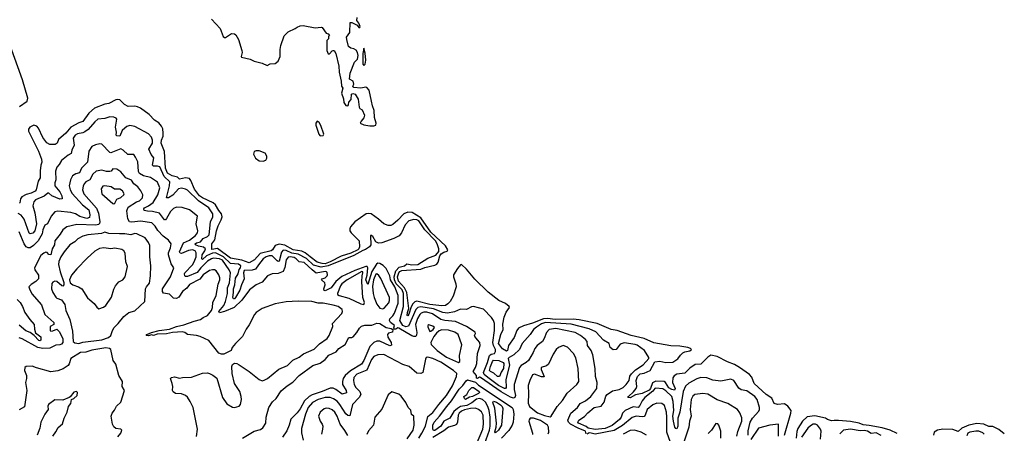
# Model space of a CAD drawing. Extents: x 1246230 to 1426786, y 660032 to 763141.
# Tile 464 of 566: x 1383201 to 1393079, y 718415 to 722562. Entities that reach past the tile are written whole.
import ezdxf

# ---------------------------------------------------------------- set-up
doc = ezdxf.new("R2010")
doc.units = 0

msp = doc.modelspace()

# ---------------------------------------------------------------- linework, layer by layer
at = {"layer": '0CON10XD'}
for points in [[(1385126.4, 722566.4), (1385213.8, 722475), (1385244.3, 722395), (1385255, 722384.3), (1385265, 722384.3), (1385327.6, 722422.4), (1385355, 722421.2), (1385371, 722411), (1385395.3, 722365), (1385430.4, 722255), (1385432.7, 722235), (1385423, 722193), (1385427, 722187), (1385515, 722165.8), (1385555, 722146), (1385635, 722126), (1385685, 722103.3), (1385715, 722120), (1385765, 722124.2), (1385794.3, 722145), (1385813, 722193), (1385814.3, 722265), (1385821.9, 722305), (1385855, 722400), (1385895, 722441.2), (1385965, 722472.5), (1385985, 722487.5), (1386015, 722502.5), (1386045, 722505.7), (1386165, 722482), (1386225, 722486.7), (1386235, 722482.5), (1386275, 722427.5), (1386295, 722420), (1386310, 722405), (1386300, 722395), (1386298.3, 722371.7), (1386282.5, 722355), (1386283.3, 722255), (1386295, 722220), (1386308.3, 722221.7), (1386335, 722250), (1386345, 722252.5), (1386355, 722252.5), (1386373.3, 722225), (1386402.5, 722095), (1386406.7, 722035), (1386426.7, 721945), (1386430, 721895), (1386442.5, 721875), (1386430, 721825), (1386451.7, 721768.3), (1386453, 721733), (1386475, 721702.5), (1386495, 721700), (1386501.7, 721708.3), (1386503, 721737), (1386526.4, 721763.6), (1386530, 721815), (1386545, 721822.5), (1386566.1, 721816.1), (1386596.7, 721765), (1386608.8, 721685), (1386615, 721673.3), (1386637.5, 721657.5), (1386661.2, 721605), (1386655, 721577.5), (1386626, 721545), (1386616.7, 721525), (1386655, 721507.7), (1386715, 721498.4), (1386755, 721498.5), (1386774.4, 721505.6), (1386777.1, 721525), (1386762.6, 721582.6), (1386758.2, 721651.8), (1386739.7, 721699.7), (1386731.9, 721745), (1386707.8, 721855), (1386685, 721881.2), (1386675, 721886.7), (1386625, 721876.2), (1386553, 721883), (1386542.5, 721895), (1386553.6, 721916.4), (1386546.2, 721945), (1386510, 721965), (1386516.2, 722025), (1386560, 722135), (1386590, 722165), (1386597.9, 722205), (1386591.1, 722235), (1386575.8, 722255.8), (1386555, 722268.8), (1386525, 722276.4), (1386500.4, 722295), (1386482.2, 722362.2), (1386481.6, 722388.4), (1386514.6, 722435), (1386516.7, 722535), (1386535, 722535.6), (1386586.9, 722506.9), (1386605, 722483.8), (1386615, 722483.3), (1386618.1, 722495), (1386605, 722529.2), (1386583.3, 722555), (1386588.7, 722585)], [(1383198.3, 721691.7), (1383276.6, 721745), (1383284.4, 721775), (1383228.9, 721958.9), (1383105.7, 722305)], [(1386655, 722102.5), (1386666.4, 722115), (1386672.9, 722155), (1386667.7, 722227.7), (1386655, 722276.7), (1386645.5, 722225), (1386643.8, 722115), (1386655, 722102.5)], [(1389195.8, 719444.2), (1389135, 719456), (1388995.5, 719515), (1388815, 719551.5), (1388755, 719558.9), (1388575, 719556.7), (1388495, 719566.1), (1388455, 719563.7), (1388345, 719519.2), (1388255, 719491.7), (1388205, 719467.8), (1388188.3, 719445), (1388161, 719375), (1388106.3, 719293.7), (1388095.3, 719245), (1388085, 719239.6), (1388045, 719262.2), (1388006.5, 719315), (1388027.4, 719405), (1388053.3, 719455), (1388049.4, 719510.6), (1388061.7, 719578.3), (1388082, 719628), (1388114.2, 719675), (1388111.4, 719685), (1388075, 719717.3), (1388007.3, 719747.3), (1387900.8, 719830.8), (1387769.1, 719959.1), (1387685, 720059.7), (1387635, 720106.5), (1387625, 720104), (1387595, 720068.6), (1387554, 720005), (1387554.6, 719985), (1387578.2, 719915), (1387578.8, 719885), (1387550.7, 719789.3), (1387519.7, 719735), (1387497.8, 719712.2), (1387472.2, 719697.8), (1387435, 719692.9), (1387317.5, 719705), (1387185, 719740.3), (1387165, 719732.7), (1387146.9, 719713.1), (1387127.5, 719682.5), (1387105, 719608.6), (1387095, 719593.5), (1387090, 719595), (1387091.6, 719625), (1387104.4, 719665), (1387086.4, 719826.4), (1387062.8, 719872.8), (1387000.4, 719940.4), (1386990.5, 719985), (1387003.6, 720025), (1387015, 720038.1), (1387035, 720047.2), (1387225, 720061.7), (1387265, 720077.4), (1387365, 720100), (1387385, 720112), (1387399.8, 720130.2), (1387417.1, 720195), (1387429.8, 720215), (1387455, 720232.4), (1387489.1, 720240.9), (1387497.8, 720255), (1387471.9, 720295), (1387325, 720433.3), (1387225, 720577.1), (1387137.6, 720627.6), (1387095, 720631.3), (1387055.6, 720615), (1386995, 720551.5), (1386945, 720510), (1386925, 720500), (1386897.7, 720497.7), (1386855, 720514.2), (1386802.4, 720562.4), (1386726.7, 720615), (1386705, 720620), (1386676.7, 720615), (1386565.2, 720534.8), (1386521.3, 720485), (1386512.7, 720465), (1386514.7, 720445), (1386527.1, 720425), (1386606.5, 720345), (1386610.3, 720285), (1386604.7, 720265), (1386595.2, 720255), (1386525, 720222.2), (1386425, 720190.6), (1386315.8, 720135), (1386265, 720115.7), (1386235, 720116.1), (1386185, 720132.3), (1386115, 720183.6), (1386065, 720224.5), (1386031.9, 720241.9), (1385945, 720253.6), (1385860.1, 720300.1), (1385805, 720310.5), (1385765, 720299.6), (1385738.6, 720255), (1385724.3, 720245.7), (1385613.3, 720216.7), (1385557.3, 720152.7), (1385505, 720123.6), (1385430.8, 720150.8), (1385315, 720169.3), (1385185, 720267.7), (1385127.5, 720257.5), (1385130.5, 720315), (1385158.4, 720355), (1385174.4, 720445.6), (1385191.2, 720495), (1385224.4, 720555), (1385231.7, 720585), (1385226.8, 720616.8), (1385199.3, 720649.3), (1385165, 720707.1), (1385144, 720725), (1385034.8, 720775), (1385005, 720797.6), (1384954.2, 720864.2), (1384920.1, 720950.1), (1384905, 720970.3), (1384865, 720977.4), (1384805, 720962), (1384785, 720981.6), (1384730.3, 720995), (1384685, 721023.7), (1384665.1, 721075), (1384655, 721242), (1384621, 721325), (1384623, 721355), (1384640.6, 721395), (1384642.5, 721425), (1384637.8, 721467.8), (1384625.1, 721495.1), (1384596.5, 721526.5), (1384554.4, 721554.4), (1384500.5, 721610.5), (1384412.8, 721675), (1384385, 721690), (1384355, 721696.6), (1384291.2, 721691.2), (1384251.8, 721711.8), (1384207.4, 721757.4), (1384185, 721763.2), (1384165, 721759.8), (1384095, 721721.2), (1384055, 721716.5), (1383950.5, 721675), (1383893.9, 721626.1), (1383835, 721541.8), (1383795, 721528.3), (1383715.2, 721485), (1383663.2, 721425), (1383590, 721360), (1383576.6, 721323.4), (1383558.5, 721311.5), (1383505, 721310), (1383475, 721329.1), (1383435, 721379.5), (1383391.7, 721475), (1383375, 721494.5), (1383345, 721503.4), (1383304.3, 721485.7), (1383289, 721465), (1383290, 721445), (1383391.3, 721245), (1383420, 721165), (1383424.1, 721135), (1383413.5, 721105), (1383406.3, 721046.3), (1383407.1, 720975), (1383385.5, 720944.5), (1383366.5, 720855), (1383358.3, 720841.7), (1383315, 720822.6), (1383265, 720809.7), (1383224.3, 720785.7), (1383210.4, 720765), (1383204.1, 720725.9), (1383198.3, 720721.7)], [(1389315.2, 718944.8), (1389323.4, 718986.6), (1389337.9, 719012.1), (1389379, 719051), (1389455, 719100), (1389512, 719165), (1389513.8, 719175), (1389470.6, 719245), (1389395, 719298.2), (1389375, 719306.7), (1389265, 719322.9), (1389225, 719307.5), (1389185, 719256.7), (1389155, 719251.8), (1389125, 719274.4), (1389113.8, 719313.8), (1389057.3, 719347.3), (1388982.4, 719432.4), (1388913.5, 719463.5), (1388735, 719508), (1388475, 719524.6), (1388435, 719513.3), (1388385, 719480), (1388356.2, 719455), (1388323.7, 719406.3), (1388241.5, 719315), (1388215.4, 719255), (1388157.6, 719202.4), (1388110.6, 719175), (1388103.3, 719165), (1388116.5, 719096.5), (1388077.3, 718955), (1388081.1, 718875), (1388075, 718865.4), (1388065, 718864.8), (1388005, 718895.4), (1387898, 718975), (1387862.7, 719005), (1387853.3, 719025), (1387896, 719125), (1387915.7, 719194.3), (1387930.9, 719209.1), (1387963.6, 719216.4), (1387975.6, 719235), (1387975.8, 719255), (1387953.9, 719293.9), (1387947.8, 719325), (1387966.5, 719446.5), (1387963.4, 719515), (1387954.8, 719545), (1387935, 719576.5), (1387855, 719660), (1387755, 719687.8), (1387735, 719684.4), (1387685, 719655.5), (1387625, 719659.6), (1387565, 719631.6), (1387495, 719618.3), (1387445, 719625.2), (1387352, 719662), (1387225, 719683.4), (1387195.1, 719674.9), (1387175.1, 719654.9), (1387101.3, 719488.7), (1387075, 719481.6), (1387044, 719495), (1387015.7, 719545), (1387052.3, 719685), (1387052.9, 719815), (1387039.4, 719855), (1386978.7, 719915), (1386960.3, 719955), (1386956.7, 719985), (1386974.4, 720045.6), (1387010.1, 720079.9), (1387062.2, 720095), (1387085, 720112.9), (1387135, 720104.2), (1387195, 720106.1), (1387295, 720171.1), (1387375, 720201.1), (1387405, 720236.9), (1387405.9, 720265.9), (1387389.5, 720315), (1387371.9, 720345), (1387265.7, 720455.7), (1387205, 720544.2), (1387185, 720555.4), (1387155, 720560.3), (1387106.4, 720545), (1387067.8, 720505), (1387032.9, 720425), (1387009.5, 720395), (1386955, 720366.9), (1386835, 720326), (1386802.4, 720322.4), (1386775, 720333.8), (1386745, 720386.7), (1386725, 720402.5), (1386720, 720395), (1386724.5, 720305), (1386710, 720285), (1386671.9, 720258.1), (1386645, 720249.2), (1386553, 720197), (1386297.3, 720092.7), (1386225, 720080.7), (1386150.2, 720100.2), (1386078.4, 720168.4), (1385995, 720212.4), (1385932.5, 720222.5), (1385875, 720247.7), (1385845, 720252.3), (1385828.8, 720231.2), (1385805, 720141.8), (1385795, 720138.5), (1385785, 720144.6), (1385736, 720196), (1385705.7, 720195), (1385675, 720184.8), (1385645, 720164.1), (1385595.8, 720105), (1385568.7, 720061.3), (1385535, 720051.5), (1385453.7, 720046.3), (1385447.9, 720025), (1385453.4, 719965), (1385426.9, 719903.1), (1385410.9, 719849.1), (1385365, 719775.3), (1385355, 719764.8), (1385345, 719764.2), (1385340.5, 719775), (1385347.6, 719825), (1385344.9, 719865), (1385359.8, 719905), (1385368, 719972), (1385392.9, 720015), (1385405, 720058.2), (1385418.2, 720075), (1385418.8, 720095), (1385395, 720109.7), (1385315, 720117.7), (1385245, 720184.7), (1385165, 720224.7), (1385135, 720221), (1385075, 720194.7), (1385035, 720157.1), (1385030.4, 720165), (1385032.3, 720205), (1385059.2, 720245), (1385065.4, 720265.4), (1385045, 720282.2), (1384995, 720289.7), (1384965.3, 720305), (1384962, 720315), (1384974.6, 720325), (1385015, 720335.8), (1385042.6, 720367.4), (1385085, 720386.7), (1385101.1, 720405), (1385117, 720535), (1385138.4, 720585), (1385137.6, 720615), (1385127, 720637), (1385097.8, 720675), (1384996.6, 720746.6), (1384885, 720852), (1384865, 720863.2), (1384825, 720873.2), (1384795, 720866.9), (1384738.3, 720801.7), (1384695, 720776.2), (1384674.6, 720774.6), (1384705.7, 720895.7), (1384707.2, 720935), (1384650.4, 720990.4), (1384606.5, 721086.5), (1384585.2, 721095.2), (1384544.8, 721094.8), (1384534.8, 721104.8), (1384546.9, 721176.9), (1384520.1, 721210.1), (1384497.5, 721265), (1384532.5, 721325), (1384534.2, 721355), (1384523.4, 721385), (1384495, 721418.4), (1384355, 721493), (1384305, 721501.2), (1384275, 721490.5), (1384255.2, 721474.8), (1384228.7, 721451.3), (1384205.3, 721394.7), (1384175, 721397.5), (1384169.4, 721405), (1384173.8, 721435), (1384164.3, 721485), (1384177.1, 721565), (1384168.5, 721575), (1384145, 721584.7), (1384105, 721587.7), (1384055, 721571.8), (1383985, 721564), (1383955, 721539.7), (1383887.7, 721462.3), (1383855, 721436.7), (1383835, 721427), (1383780.8, 721419.2), (1383759.2, 721405), (1383739.5, 721375), (1383747, 721305), (1383725.7, 721255), (1383719.2, 721220.8), (1383687, 721203), (1383620.6, 721149.4), (1383598.9, 721111.1), (1383573.3, 721083.3), (1383560.9, 721045), (1383565.6, 720955), (1383555.4, 720925), (1383555.4, 720895), (1383604.2, 720835), (1383623.3, 720795), (1383629.2, 720765), (1383605, 720763.3), (1383522.5, 720797.5), (1383495, 720824.2), (1383485, 720823.1), (1383447.8, 720792.2), (1383359.4, 720755), (1383342.7, 720735), (1383334.6, 720695), (1383354.3, 720624.3), (1383368.6, 720515), (1383354.3, 720445), (1383335, 720421.6), (1383306.2, 720416.2), (1383295, 720423.3), (1383245, 720561.1), (1383215, 720602.2), (1383185, 720620)], [(1386215, 721398.1), (1386245, 721399.5), (1386251.3, 721415), (1386222.5, 721502.5), (1386205, 721532.1), (1386185, 721544.4), (1386173.7, 721526.3), (1386171.4, 721505), (1386202.9, 721412.9), (1386215, 721398.1)], [(1388885, 718408.3), (1388876.4, 718436.4), (1388804.8, 718464.8), (1388728.3, 718505), (1388705.9, 718525), (1388700.8, 718545), (1388731.8, 718615), (1388798.5, 718675), (1388825, 718713.2), (1388878.6, 718741.4), (1388931.5, 718785), (1388990.5, 718865), (1388996.5, 718925), (1388979.6, 718985), (1388974.5, 719065), (1388950.8, 719200.8), (1388936.1, 719245), (1388899.1, 719295), (1388893.3, 719335), (1388879.5, 719355), (1388826.9, 719396.9), (1388775, 719425.9), (1388580, 719465), (1388514.1, 719454.1), (1388486.2, 719425), (1388464.7, 719365), (1388446.3, 719335), (1388394.6, 719295), (1388369.4, 719265), (1388354.3, 719225), (1388305, 719145.8), (1388282.9, 719125), (1388233.6, 719095), (1388215, 719074.3), (1388161.2, 718905), (1388160.7, 718855), (1388174.7, 718795), (1388167.4, 718772.6), (1388155, 718768), (1388125, 718778.4), (1388032.1, 718832.1), (1387825, 718973.2), (1387813.6, 718976.4), (1387795, 718964.2), (1387785, 718968.6), (1387784.5, 718995), (1387750, 719035), (1387772.7, 719075), (1387786.2, 719115), (1387794.5, 719215), (1387821.6, 719295), (1387817.5, 719325), (1387795, 719350.9), (1387768.1, 719385), (1387765.8, 719395), (1387773.8, 719415), (1387770.5, 719430.5), (1387684.5, 719484.5), (1387575, 719537.4), (1387465, 719547.2), (1387425, 719557.1), (1387342.3, 719612.3), (1387285, 719627.9), (1387255, 719629), (1387230.1, 719619.9), (1387214.8, 719605), (1387192.7, 719565), (1387173.1, 719505), (1387185.7, 719425), (1387182.4, 719397.6), (1387174.2, 719385.8), (1387155.7, 719384.3), (1387135, 719391.6), (1387005, 719470.4), (1386995, 719472.8), (1386975, 719457.4), (1386959.4, 719459.4), (1386954, 719474), (1386960.9, 719495), (1386922.2, 719525), (1386910.3, 719545), (1386916, 719564), (1386945, 719593.2), (1386960.6, 719619.4), (1386998.8, 719721.2), (1386999.2, 719795), (1386965.4, 719884.6), (1386922.1, 719952.1), (1386914.2, 719995), (1386877.7, 720067.7), (1386848.6, 720098.6), (1386815, 720119), (1386795, 720119.3), (1386779.8, 720110.2), (1386733.2, 720036.8), (1386695, 719906.2), (1386674.2, 719955), (1386688.2, 720001.9), (1386694.5, 720074.5), (1386685.8, 720085.8), (1386675, 720087.4), (1386562.2, 720047.8), (1386433.8, 719986.2), (1386371.6, 719938.4), (1386326.1, 719875), (1386265, 719844), (1386256.8, 719846.8), (1386252.9, 719862.9), (1386267.1, 719905), (1386264.4, 719924.4), (1386230, 719955), (1386236.4, 719963.6), (1386265, 719972.5), (1386285, 719992.5), (1386290, 720005), (1386287, 720027), (1386280, 720035), (1386266.4, 720036.4), (1386175, 720022), (1386135.6, 720054.4), (1386055, 720128.1), (1386005.5, 720135.5), (1385976.8, 720165), (1385955, 720177.4), (1385915.5, 720184.5), (1385895, 720180.4), (1385875.2, 720155), (1385863.1, 720076.9), (1385843.2, 720036.8), (1385795, 720018.4), (1385735, 720013.6), (1385687.5, 719992.5), (1385635, 719929.5), (1385575, 719904.5), (1385508.1, 719851.9), (1385429.4, 719750.6), (1385352.5, 719677.5), (1385255, 719635.5), (1385205, 719623.7), (1385199.1, 719635), (1385250.5, 719695), (1385264.8, 719735.2), (1385284.8, 719815), (1385285.9, 719874.1), (1385307.4, 719925), (1385314.8, 720024.8), (1385303.3, 720055), (1385235, 720149.4), (1385205, 720163.1), (1385145, 720170.4), (1385124.5, 720165), (1385085, 720141), (1385018.8, 720075), (1384981.8, 720028.2), (1384885, 719986.2), (1384865.5, 719985.5), (1384856.9, 719995), (1384854.6, 720014.6), (1384859.6, 720025), (1384934.8, 720105), (1384952.6, 720135), (1384970.8, 720185), (1384972.1, 720225), (1384960.9, 720245), (1384935, 720253.2), (1384895, 720247.9), (1384825, 720217.6), (1384810, 720220), (1384804.7, 720235), (1384846.3, 720323.7), (1384905, 720351.4), (1384965, 720397.6), (1384985, 720424.5), (1384987.9, 720445), (1384972.7, 720515), (1384983.8, 720593.8), (1384905.5, 720655.5), (1384831.7, 720678.3), (1384775, 720681.1), (1384745, 720668.2), (1384715, 720638.2), (1384675, 720569.1), (1384665, 720556.9), (1384655, 720555.6), (1384605, 720622.2), (1384535, 720640.1), (1384482.2, 720642.3), (1384450.3, 720650.3), (1384446.7, 720665), (1384453.3, 720675), (1384494.3, 720695.7), (1384540.6, 720729.4), (1384588.3, 720805), (1384606.6, 720875), (1384585, 720933.3), (1384515, 720979.5), (1384445, 720995.8), (1384405, 721018.8), (1384395, 721041.2), (1384386, 721136), (1384364.6, 721184.6), (1384345, 721210), (1384285, 721210), (1384241.1, 721255), (1384215, 721267.6), (1384115, 721228.9), (1384105, 721230.6), (1384025, 721313.3), (1384005, 721318.9), (1383961.8, 721308.2), (1383925, 721289.2), (1383896, 721245), (1383883.1, 721135), (1383821.3, 721075), (1383801.9, 721028.1), (1383763.3, 721016.7), (1383731.8, 720995), (1383710.8, 720955), (1383698.9, 720895), (1383708.1, 720855), (1383729.2, 720819.2), (1383832.8, 720705), (1383894.2, 720655), (1383906.7, 720605), (1383902.3, 720577.7), (1383875, 720567.4), (1383805, 720589.4), (1383760, 720615), (1383715, 720628), (1383585, 720640.9), (1383555.4, 720634.6), (1383516.9, 720593.1), (1383481.4, 720515), (1383455, 720500.8), (1383435, 720454.4), (1383426, 720415), (1383388.4, 720345), (1383341.3, 720298.7), (1383305, 720274.7), (1383285, 720273.6), (1383266.8, 720285), (1383246.3, 720316.3), (1383195.2, 720435.2)], [(1385645, 721143.5), (1385670, 721155), (1385681.4, 721175), (1385680, 721195), (1385662.7, 721222.7), (1385605, 721248), (1385575, 721248.8), (1385555, 721240), (1385545.8, 721215), (1385568.6, 721175), (1385605, 721148.5), (1385645, 721143.5)], [(1384976.4, 718383.6), (1384985.4, 718455), (1384942.1, 718675), (1384912.1, 718735), (1384885, 718777.1), (1384864.7, 718794.7), (1384825, 718810.6), (1384765, 718814), (1384740.5, 718830.5), (1384733.3, 718845), (1384738, 718885), (1384732.5, 718915), (1384713.1, 718965), (1384725.4, 718974.6), (1384755, 718980), (1384805, 718966.2), (1384835, 718974), (1384925, 718977.8), (1385035, 719018.6), (1385085, 719020), (1385105.9, 719015.9), (1385138.3, 718998.3), (1385178.3, 718968.3), (1385235.6, 718775), (1385280.2, 718710.2), (1385335, 718675.8), (1385355, 718674), (1385404.2, 718685.8), (1385415.8, 718705), (1385425.7, 718755), (1385424.3, 718785), (1385408.6, 718835), (1385358, 718915), (1385334, 719015), (1385330, 719085), (1385337, 719103), (1385355, 719117.5), (1385380, 719115), (1385405, 719100), (1385505, 719034), (1385605, 718952.9), (1385635, 718942), (1385653.9, 718946.1), (1385686.7, 718965), (1385801.4, 719058.6), (1385886.9, 719093.1), (1385940.5, 719149.5), (1386005, 719178.9), (1386047.3, 719212.7), (1386155, 719257.3), (1386209.2, 719310.8), (1386285, 719365.5), (1386307.3, 719395), (1386341.9, 719485), (1386340, 719515), (1386434, 719615), (1386440.8, 719635), (1386437.5, 719655), (1386395.5, 719685), (1386345, 719701.1), (1386245, 719718.1), (1386195, 719718.7), (1386134, 719735), (1385995, 719741.2), (1385875, 719734.5), (1385765, 719713.9), (1385635, 719664.7), (1385575, 719627.3), (1385555.6, 719605), (1385505, 719503.8), (1385472.4, 719457.6), (1385435.4, 719384.6), (1385366, 719315), (1385334, 719275), (1385323.3, 719246.7), (1385248.6, 719208.6), (1385225, 719208.1), (1385198.3, 719218.3), (1385098, 719345), (1385013.3, 719385), (1384975, 719396.2), (1384885, 719404.6), (1384857.5, 719425), (1384835, 719433.1), (1384735, 719425.2), (1384675, 719413.7), (1384582, 719408), (1384545, 719395.8), (1384525, 719401.2), (1384495, 719392.2), (1384474.2, 719394.2), (1384470, 719395), (1384476.7, 719405), (1384524, 719425), (1384600, 719445), (1384705, 719459.1), (1384775, 719486.1), (1384848.8, 719501.2), (1384951.2, 719538.8), (1385015, 719554.3), (1385043.2, 719576.8), (1385085.4, 719595), (1385125, 719646.2), (1385135.4, 719675), (1385137.7, 719725), (1385173.3, 719796.7), (1385191.2, 719908.8), (1385209.6, 719955), (1385210, 719975), (1385200.4, 720005), (1385172.9, 720045), (1385155, 720054.5), (1385135, 720055.4), (1385105, 720045.9), (1385042.9, 720005), (1385008.1, 719961.9), (1384905, 719905.6), (1384879.1, 719870.9), (1384835, 719836.7), (1384799.3, 719780.7), (1384775, 719765.9), (1384745, 719768.8), (1384705, 719810), (1384645, 719821.2), (1384635, 719837.5), (1384635, 719863.3), (1384713.2, 719985), (1384749.2, 720075), (1384720, 720115), (1384693.6, 720205), (1384693.9, 720226.1), (1384714.6, 720275.4), (1384720.4, 720315), (1384695, 720350), (1384641.9, 720391.9), (1384588.3, 720448.3), (1384560.9, 720490.9), (1384528, 720525), (1384415, 720542.9), (1384325, 720531.6), (1384304.5, 720535), (1384286.3, 720565), (1384276.1, 720645), (1384288.5, 720681.5), (1384375, 720734.7), (1384405, 720745.8), (1384433.1, 720775), (1384437, 720807), (1384417.9, 720845), (1384386.6, 720885), (1384347.8, 720915), (1384322.1, 720952.1), (1384265, 720976.5), (1384215, 721037.7), (1384175, 721063.1), (1384135, 721065.6), (1384118.6, 721045), (1384105, 721039.2), (1384070.9, 721040.9), (1384025, 721052.7), (1383968, 721042), (1383935, 721014.4), (1383905, 720956.4), (1383865.6, 720935), (1383847.9, 720915), (1383837.3, 720892.7), (1383831.9, 720855), (1383845.8, 720815), (1383972.3, 720672.3), (1383990.9, 720620.9), (1384004.5, 720535), (1384002.1, 720517.9), (1383993, 720507), (1383965, 720501.7), (1383775, 720509.1), (1383674.1, 720485.9), (1383635, 720455.6), (1383608, 720412), (1383553.5, 720345), (1383551.8, 720305), (1383527.1, 720263), (1383514.4, 720205.6), (1383495, 720206.7), (1383477.1, 720227.1), (1383465, 720230.7), (1383445, 720222.3), (1383415, 720197.5), (1383350.8, 720075), (1383352.9, 720055), (1383390.6, 720000.6), (1383389.1, 719965), (1383365, 719936.5), (1383315, 719907.8), (1383294.4, 719885), (1383298.5, 719865), (1383324.3, 719814.3), (1383421.7, 719701.7), (1383452.1, 719605), (1383545.5, 719525), (1383544.4, 719505.6), (1383506, 719485), (1383506, 719446), (1383515, 719440), (1383535, 719440.8), (1383575, 719458.8), (1383597.5, 719435), (1383633.3, 719365), (1383635.8, 719325), (1383621.1, 719308.9), (1383605, 719302), (1383565, 719298), (1383505, 719269.1), (1383435, 719264.7), (1383385, 719275.3), (1383225, 719362.5), (1383195, 719372)], [(1384145, 720716.2), (1384155, 720723.3), (1384175, 720763.8), (1384215, 720777.8), (1384247.5, 720805), (1384248.6, 720815), (1384232.2, 720845), (1384205, 720862.9), (1384153.1, 720863.1), (1384117.9, 720887.9), (1384055, 720897.5), (1384035, 720891.4), (1384019.2, 720865), (1384027.1, 720815), (1384135, 720718), (1384145, 720716.2)], [(1383795, 719314.1), (1383835, 719329.4), (1384025, 719351.4), (1384094.1, 719375), (1384117.2, 719395), (1384127.8, 719435), (1384147, 719473), (1384189.6, 719515), (1384246.2, 719585), (1384295, 719626.2), (1384355, 719642), (1384456.2, 719735), (1384464.3, 719865), (1384474, 719885), (1384505, 719920), (1384514.4, 719994.4), (1384516.4, 720095), (1384507.5, 720185), (1384508.2, 720298.2), (1384495, 720328.8), (1384461.2, 720375), (1384375.4, 720415.4), (1384355, 720417.1), (1384315, 720404.6), (1384255, 720416.4), (1384203.5, 720413.5), (1384095, 720418.5), (1384055, 720430.4), (1384020.8, 720419.2), (1383884.8, 720405.2), (1383835, 720392.8), (1383785, 720366.4), (1383755, 720335.5), (1383705.5, 720305), (1383647.1, 720235), (1383615.5, 720185), (1383595, 720136.2), (1383591.2, 720108.8), (1383608, 720035), (1383642.8, 719927.2), (1383644.3, 719905), (1383635, 719890), (1383625, 719892), (1383575, 719935.6), (1383555, 719940.8), (1383535, 719930.8), (1383525, 719916.2), (1383520, 719865), (1383535.6, 719825), (1383565, 719780.8), (1383575, 719770.6), (1383621.7, 719751.7), (1383652.9, 719705), (1383665.3, 719645), (1383706.1, 719555), (1383730.7, 719439.3), (1383739.1, 719335), (1383753.4, 719323.4), (1383795, 719314.1)], [(1383995, 719664.3), (1384040.7, 719679.3), (1384065, 719697.5), (1384121.7, 719778.3), (1384145, 719860), (1384162.9, 719895), (1384196, 719935), (1384236.2, 719953.8), (1384261.1, 719985), (1384282.4, 720087.6), (1384264.7, 720135), (1384260.3, 720220.3), (1384246.9, 720245), (1384225, 720256.5), (1384155, 720270), (1384115, 720264.4), (1384045, 720276), (1384003.1, 720266.9), (1383955, 720240.9), (1383878.8, 720171.2), (1383775, 720064.4), (1383721.1, 719998.9), (1383702.7, 719955), (1383709.4, 719925), (1383734.6, 719904.6), (1383790, 719885), (1383824.3, 719865), (1383882.7, 719772.7), (1383906.7, 719753.3), (1383947.4, 719717.4), (1383975, 719678), (1383995, 719664.3)], [(1386655, 719707.7), (1386660.6, 719725), (1386644.9, 719775), (1386633.2, 719935), (1386636.1, 719993.9), (1386645.4, 720025.4), (1386643.4, 720033.4), (1386635, 720036.4), (1386485.4, 719955), (1386434.7, 719915), (1386419.7, 719895), (1386388.5, 719815), (1386391.2, 719805), (1386406, 719796), (1386505, 719769.9), (1386625, 719713.5), (1386655, 719707.7)], [(1386845, 719663.1), (1386859.2, 719670.8), (1386905, 719723.1), (1386912.4, 719747.6), (1386911.2, 719775), (1386825.4, 719965.4), (1386805, 719998.2), (1386785, 720015.4), (1386775, 720010.6), (1386750.7, 719955), (1386742.3, 719887.7), (1386746.9, 719815), (1386757, 719775), (1386785, 719708.8), (1386815, 719670.8), (1386845, 719663.1)], [(1383175, 719756.2), (1383205.1, 719725.1), (1383230, 719685), (1383254.6, 719625), (1383303.8, 719555), (1383347.4, 719507.4), (1383349.6, 719459.6), (1383361.4, 719421.4), (1383413.7, 719383.6), (1383412.8, 719347.2), (1383405, 719342.7), (1383395, 719346.9), (1383347, 719397), (1383305, 719425.8), (1383263.8, 719443.8), (1383195, 719498.3)], [(1385438, 718365), (1385555, 718435.5), (1385618.3, 718451.7), (1385641.2, 718468.8), (1385670.4, 718515), (1385673.9, 718576.1), (1385699.4, 718675), (1385739.1, 718730.9), (1385775.6, 718765), (1385825, 718839.2), (1385885, 718890), (1385943.1, 718926.9), (1386005, 718996), (1386143.8, 719095), (1386215, 719119.3), (1386265.2, 719154.8), (1386302.5, 719197.5), (1386375, 719230.4), (1386404.8, 719265.2), (1386465.3, 719305), (1386503.9, 719376.1), (1386535, 719374.4), (1386547.6, 719382.4), (1386585, 719425.8), (1386610.4, 719469.6), (1386631.1, 719488.9), (1386665, 719499), (1386735, 719498.7), (1386785, 719519.5), (1386815, 719514.8), (1386879.6, 719475), (1386927.3, 719467.3), (1386943.7, 719455), (1386940.1, 719429.9), (1386901.4, 719418.6), (1386891.7, 719405), (1386895, 719377.8), (1386926.8, 719325), (1386931.1, 719298.9), (1386915, 719293.2), (1386815, 719338.3), (1386785, 719338.6), (1386755, 719326.8), (1386714.8, 719285), (1386655.3, 719144.7), (1386631.1, 719108.9), (1386519.4, 719040.6), (1386468.3, 718995), (1386446.3, 718965), (1386439.5, 718935), (1386440.8, 718905), (1386476.1, 718845), (1386479.4, 718820.6), (1386435, 718806.9), (1386374.1, 718854.1), (1386345, 718865.7), (1386315, 718867.5), (1386235, 718833.1), (1386135, 718801.2), (1386105.1, 718784.9), (1386060, 718740), (1386015, 718659.6), (1385985, 718619.1), (1385920.4, 718555), (1385904.6, 718495), (1385880.7, 718439.3), (1385837.8, 718375)], [(1387315, 719436.7), (1387325, 719440), (1387349.2, 719455), (1387362.5, 719475), (1387345, 719490.6), (1387305, 719503.8), (1387296.2, 719495), (1387296.4, 719483.6), (1387311.2, 719441.2), (1387315, 719436.7)], [(1387605, 719123.8), (1387616.4, 719135), (1387614.7, 719195.3), (1387637.1, 719302.9), (1387601.1, 719405), (1387568, 719428), (1387505, 719450.4), (1387435, 719451.2), (1387408.8, 719441.2), (1387381.6, 719418.4), (1387356.9, 719385), (1387327.5, 719325), (1387328.6, 719305), (1387388.9, 719245), (1387485, 719178.4), (1387605, 719123.8)], [(1390875.2, 718395), (1390939.4, 718615), (1390940.8, 718645), (1390906.5, 718686.5), (1390875, 718709.5), (1390805, 718703.1), (1390771.9, 718711.9), (1390746.4, 718766.4), (1390690, 718805), (1390571.2, 718915), (1390546.1, 718976.1), (1390524.1, 719004.1), (1390424.3, 719075), (1390371.1, 719105), (1390301, 719131), (1390200, 719185), (1390135, 719199.5), (1390105, 719178.8), (1390035, 719109), (1389979.4, 719105), (1389925, 719068), (1389875, 719019), (1389793.8, 719006.2), (1389767.9, 718992.1), (1389755, 718971.2), (1389750.9, 718925), (1389775.9, 718865), (1389772.4, 718847.6), (1389745, 718853.8), (1389715, 718872), (1389680, 718925), (1389665.5, 718935.5), (1389583.5, 718936.5), (1389549.4, 718920.6), (1389531.5, 718865), (1389515, 718848.1), (1389445, 718814.7), (1389380.2, 718799.8), (1389325, 718770.9), (1389303.1, 718773.1), (1389309.5, 718785), (1389360.9, 718829.1), (1389387.2, 718862.7), (1389392.1, 718885), (1389384.5, 718945.5), (1389399.1, 718985), (1389425, 719009.6), (1389465, 719018), (1389526.1, 719043.9), (1389575, 719130.7), (1389625, 719138.1), (1389685, 719124.5), (1389755, 719127.2), (1389805, 719161), (1389831.1, 719198.9), (1389855, 719220.9), (1389875, 719230.8), (1389925, 719240.9), (1389940.4, 719255), (1389932.9, 719265), (1389905, 719273.9), (1389825, 719287.5), (1389735, 719291.9), (1389565, 719321.8), (1389467.3, 719365), (1389336.8, 719396.8), (1389195.8, 719444.2)], [(1384185, 718380), (1384216, 718415), (1384226.4, 718446.4), (1384216.4, 718456.4), (1384165, 718462), (1384145, 718480.8), (1384133.1, 718505), (1384119.1, 718585), (1384128.2, 718615), (1384153.7, 718646.3), (1384173.5, 718686.5), (1384215, 718726.7), (1384253.8, 718845), (1384228, 718885), (1384233.1, 718935), (1384196.7, 718995), (1384165, 719107.5), (1384140, 719145), (1384117.5, 719255), (1384101.2, 719265), (1384065, 719271.4), (1383925, 719249.4), (1383865, 719228.2), (1383813.2, 719225), (1383715, 719166), (1383699.2, 719110.9), (1383686.5, 719093.5), (1383638.3, 719061.7), (1383585, 719040.6), (1383512.6, 719032.6), (1383369.7, 719069.7), (1383325, 719086.9), (1383266.1, 719083.9), (1383253.3, 719075), (1383250, 719045), (1383270, 718995), (1383270.8, 718965), (1383260.8, 718925), (1383273.1, 718845), (1383248.8, 718681.2), (1383195, 718650)], [(1388525, 718580.4), (1388535, 718585.7), (1388595.2, 718684.8), (1388647.5, 718745), (1388695, 718818.6), (1388791.4, 718905), (1388809.5, 718935), (1388804.6, 719064.6), (1388781.7, 719171.7), (1388757.5, 719215), (1388697.3, 719277.3), (1388655, 719294.5), (1388606.7, 719275), (1388585, 719253.8), (1388555, 719208), (1388505, 719107.5), (1388485, 719092.9), (1388434, 719075), (1388431.8, 719055), (1388462.5, 718985), (1388459.7, 718980.3), (1388435, 718980), (1388365, 719006.8), (1388345, 719000), (1388319.1, 718945), (1388303, 718893), (1388307.5, 718815), (1388302.6, 718717.4), (1388316.8, 718685), (1388395, 718620.2), (1388465, 718591.9), (1388525, 718580.4)], [(1387235, 718414.7), (1387271.7, 718485), (1387296.2, 718583.8), (1387346.8, 718623.2), (1387406.2, 718705), (1387485, 718793.5), (1387545, 718892.2), (1387584.8, 718985), (1387588.1, 719015), (1387555.2, 719045.2), (1387426.8, 719126.8), (1387345, 719165.8), (1387295, 719179.2), (1387280.8, 719175), (1387272, 719158), (1387245, 719024.2), (1387225, 719014.2), (1387185, 719019.2), (1387108.8, 719085), (1387045, 719104.4), (1386854.7, 719204.8), (1386795, 719202.7), (1386755, 719185.3), (1386730.2, 719155), (1386682.8, 719047.2), (1386585, 719006.7), (1386555.3, 718975), (1386548.8, 718945), (1386557.7, 718905), (1386574.5, 718875), (1386614.6, 718835), (1386623.1, 718805), (1386607.8, 718772.2), (1386539.2, 718705), (1386515, 718588.9), (1386495, 718593.1), (1386475, 718610), (1386414.8, 718705), (1386385, 718737.4), (1386350.8, 718760.8), (1386315, 718772.9), (1386265, 718772.9), (1386195, 718754), (1386139.1, 718725), (1386094.5, 718675), (1386068.3, 718605), (1386028.2, 718461.8), (1386028.6, 718418.6), (1386044.3, 718344.3)], [(1388015, 718984.3), (1387994, 718985), (1387958.1, 719018.1), (1387925, 719032.9), (1387916, 719045), (1387923.3, 719085), (1387943.3, 719135), (1387955, 719146.5), (1388007.1, 719145), (1388050.6, 719125), (1388059.7, 719115), (1388055, 719064.2), (1388031.9, 719028.1), (1388015, 718984.3)], [(1387863.8, 718305), (1387915.7, 718445), (1387921.7, 718485), (1387921.9, 718575), (1387911.2, 718645), (1387897.7, 718685), (1387875, 718725.3), (1387846.2, 718755), (1387815, 718763.7), (1387785, 718758.1), (1387738.3, 718721.7), (1387685.9, 718695), (1387625, 718683.4), (1387595, 718664.9), (1387557.6, 718632.3), (1387518.1, 718565), (1387457.9, 718535), (1387425.1, 718484.9), (1387365, 718443.9), (1387354.3, 718444.3), (1387344.8, 718455), (1387346.4, 718495), (1387360, 718525), (1387411.9, 718588.1), (1387485.2, 718685), (1387535, 718739.6), (1387611.9, 718858.1), (1387646.9, 718893.1), (1387680.4, 718939.6), (1387695, 718949.4), (1387775, 718926.5), (1387805, 718895.9), (1388142.2, 718675), (1388153.1, 718655), (1388157.5, 718605), (1388151.2, 718525), (1388141.8, 718495), (1388107.4, 718442.6), (1388036.7, 718365)], [(1390508.2, 718395), (1390510.7, 718440.7), (1390530, 718525), (1390553.7, 718566.3), (1390616.2, 718635), (1390624.5, 718655), (1390624.5, 718674.5), (1390599.4, 718755), (1390577.1, 718785), (1390495, 718840.6), (1390439.3, 718849.3), (1390415, 718866.5), (1390365, 718944.2), (1390335, 718958.1), (1390235, 718938.9), (1390155, 718946.4), (1390095, 718970.3), (1390035, 718974), (1389995, 718960.4), (1389915, 718917.3), (1389881.8, 718888.2), (1389856.2, 718835), (1389823.1, 718626.9), (1389805.2, 718565), (1389803.1, 718486.9), (1389795, 718460), (1389785, 718462.5), (1389775, 718476), (1389761, 718535), (1389755.2, 718585), (1389763.7, 718645), (1389758.6, 718735), (1389742.9, 718785), (1389685, 718840.6), (1389655, 718859.8), (1389585, 718868.6), (1389575, 718864.1), (1389553.7, 718836.3), (1389473.6, 718775), (1389445, 718740), (1389422.9, 718695), (1389405.6, 718674.4), (1389355, 718680.8), (1389275, 718642.7), (1389249.5, 718615), (1389234.5, 718575), (1389218.4, 718551.6), (1389146.5, 718493.5), (1389075, 718461.4), (1388975, 718453.1), (1388905, 718464.9), (1388885, 718482.1), (1388806.8, 718515), (1388802.6, 718525), (1388812.2, 718545), (1388867.5, 718582.5), (1388899.8, 718620.2), (1388965, 718673.4), (1389035, 718685.3), (1389065, 718725.6), (1389083.5, 718786.5), (1389095.2, 718805), (1389148.3, 718841.7), (1389215.2, 718854.8), (1389255, 718873.2), (1389287.5, 718902.5), (1389315.2, 718944.8)], [(1383535, 718386.2), (1383565, 718430), (1383585.9, 718474.1), (1383630.8, 718509.2), (1383648.8, 718565), (1383677.5, 718625), (1383692.5, 718685), (1383716, 718714), (1383720, 718755), (1383746.1, 718763.9), (1383777.5, 718795), (1383780, 718825), (1383770, 718835), (1383745, 718826.7), (1383709.3, 718780.7), (1383697, 718773), (1383633, 718747), (1383555, 718748.8), (1383492, 718705), (1383484.2, 718685.8), (1383487.6, 718652.4), (1383455, 718608), (1383414.2, 718525), (1383401.9, 718465), (1383376.2, 718395)], [(1387089.4, 718360.6), (1387150.5, 718445), (1387160.4, 718495), (1387155.6, 718585.6), (1387132.9, 718602.9), (1387126.5, 718646.5), (1387100, 718675), (1387074.4, 718724.4), (1387028.7, 718788.7), (1387005, 718807.5), (1386935, 718830), (1386898.3, 718801.7), (1386835, 718658), (1386765, 718576), (1386752.4, 718497.6), (1386701.1, 718438.9), (1386685, 718403.3)], [(1387675, 718753.4), (1387662.3, 718762.3), (1387658.4, 718785), (1387686.1, 718805), (1387707, 718843), (1387735.9, 718874.1), (1387755, 718875.2), (1387811.4, 718835), (1387813.6, 718825), (1387804.2, 718815), (1387745, 718784.4), (1387712.6, 718777.4), (1387675, 718753.4)], [(1387975, 718420), (1387967.9, 718427.9), (1387983, 718475), (1387985.5, 718515), (1387968, 718668), (1387948.7, 718725), (1387953.6, 718736.4), (1387985, 718726.2), (1388025, 718701.7), (1388041.7, 718685), (1388047.4, 718665), (1388036.3, 718495), (1388005, 718445.3), (1387975, 718420)], [(1390395.3, 718385), (1390405, 718434.3), (1390447.5, 718535), (1390445, 718570), (1390425, 718618.8), (1390402, 718652), (1390305, 718714.4), (1390200.4, 718750.4), (1390105, 718806.5), (1390055, 718815.4), (1389975, 718802.2), (1389954, 718786), (1389937.5, 718755), (1389926.8, 718655), (1389937.1, 718585), (1389920.4, 718535), (1389914.2, 718475.8), (1389857, 718305)], [(1386493.1, 718393.1), (1386464.3, 718444.3), (1386415, 718506.7), (1386385, 718585.6), (1386362.3, 718625), (1386335, 718649.2), (1386305, 718664.6), (1386275, 718666.8), (1386255, 718660.9), (1386217.1, 718625), (1386200.6, 718585), (1386214.5, 718535), (1386235.5, 718505), (1386241.5, 718485), (1386240.6, 718455), (1386228.1, 718405)], [(1387783.1, 718306.9), (1387848.7, 718455), (1387856.1, 718505), (1387849.8, 718595), (1387835, 718628.5), (1387805, 718654.7), (1387775.2, 718665.2), (1387725, 718663.8), (1387665, 718650.7), (1387634.2, 718635), (1387611.3, 718615), (1387599.1, 718595), (1387592.6, 718525), (1387585, 718504), (1387565, 718491.3), (1387502.6, 718477.4), (1387455, 718439), (1387345, 718373.3)], [(1389746.7, 718275), (1389692.7, 718425), (1389694.8, 718575), (1389689.1, 718625), (1389671.1, 718695), (1389645, 718714.4), (1389595, 718717.5), (1389555, 718701.5), (1389495, 718652.2), (1389474.8, 718595.2), (1389465, 718582.7), (1389445, 718578.4), (1389385, 718585.7), (1389345, 718574.7), (1389247.4, 718492.6), (1389165, 718443), (1388975, 718405.4), (1388934.1, 718415.9), (1388915, 718419.9), (1388895.1, 718404.9)], [(1388501.7, 718408.3), (1388510, 718425), (1388505.8, 718475), (1388496.2, 718496.2), (1388425, 718542.6), (1388356.7, 718565), (1388322.5, 718565), (1388311.2, 718548.8), (1388310, 718535), (1388346, 718415), (1388345, 718402.5)], [(1392005, 718411.8), (1391935, 718444.5), (1391855, 718468.9), (1391724.1, 718494.1), (1391665, 718498), (1391625, 718516.4), (1391535, 718534.5), (1391415, 718544.4), (1391371.7, 718541.7), (1391345, 718539.2), (1391305, 718552), (1391285, 718565.8), (1391178.3, 718588.3), (1391100.1, 718579.9), (1391055.7, 718535), (1391008.7, 718461.3), (1390997, 718433), (1390992.2, 718365)], [(1389490, 718395), (1389435, 718424.6), (1389391.2, 718438.8), (1389365, 718445.9), (1389325, 718441.9), (1389254.4, 718405)], [(1390236, 718365), (1390235.8, 718435), (1390215.7, 718495.7), (1390205, 718510), (1390185, 718513.3), (1390141.2, 718445), (1390107.5, 718412.5)], [(1390814.5, 718385), (1390815.6, 718505), (1390726.7, 718496.7), (1390614.3, 718465.7), (1390535, 718352.5)], [(1391236.4, 718355), (1391242.3, 718435), (1391235, 718456.8), (1391206.1, 718496.1), (1391185, 718506), (1391160.8, 718505), (1391135, 718491.1), (1391107.3, 718465), (1391045, 718376.9)], [(1391845, 718392.8), (1391795, 718417.8), (1391745, 718413.2), (1391705.6, 718435.6), (1391675, 718441.2), (1391635, 718439.2), (1391535, 718457.1), (1391465, 718444.7), (1391430.3, 718409.7)], [(1393079.5, 718409.5), (1393024.1, 718454.1), (1392965, 718481.9), (1392925, 718482.9), (1392875, 718506.3), (1392805, 718511.6), (1392725, 718495.5), (1392655, 718466.8), (1392615, 718432.7), (1392564.3, 718454.3), (1392463.5, 718456.5), (1392410.6, 718445), (1392376.9, 718425), (1392368.5, 718395)], [(1392877.2, 718407.2), (1392865, 718420.9), (1392825, 718436.1), (1392795, 718437.5), (1392735, 718427), (1392714.9, 718415.1), (1392702, 718388)], [(1387205.4, 718365.4), (1387235, 718414.7)]]:
    msp.add_lwpolyline(points, dxfattribs=at)

doc.saveas('drawing.dxf')
